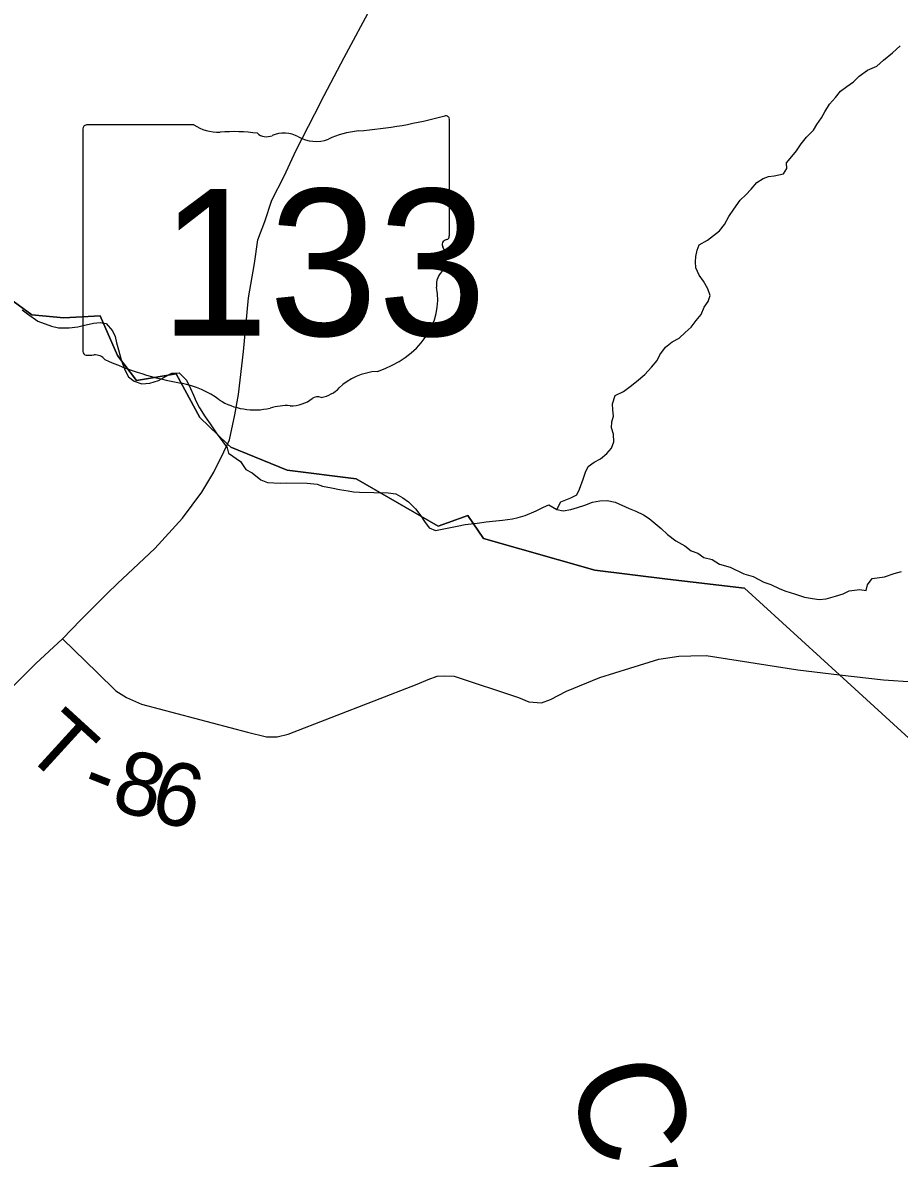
# Model space of a CAD drawing. Extents: x 1310247 to 1664935, y 235267 to 584339.
# Drawn here: x 1527782 to 1531945, y 361036 to 366428 of the extents above; entities that cross this region are included whole.
import ezdxf

# ---------------------------------------------------------------- set-up
doc = ezdxf.new("R2010")
doc.units = 0
for name, color, linetype in [('GM_X_Minor_River', 7, 'Continuous'), ('GM_X_Minor_River_Text', 7, 'Continuous'), ('GM_X_State_Location', 7, 'Continuous'), ('GM_X_State_Route', 7, 'Continuous'), ('GM_X_State_Shield', 7, 'Continuous'), ('GM_X_Township', 7, 'Continuous'), ('GM_X_Township_Road', 7, 'Continuous'), ('GM_X_Township_Road_Text', 7, 'Continuous')]:
    doc.layers.add(name, color=color, linetype=linetype)

msp = doc.modelspace()

# ---------------------------------------------------------------- linework, layer by layer
at = {"layer": 'GM_X_Minor_River'}
for points in [[(1530318.3, 364116.8), (1530337.1, 364152.5), (1530385.5, 364171.5), (1530413.9, 364187), (1530426.4, 364212.8), (1530443.4, 364260.6), (1530454.2, 364294.5), (1530466.7, 364320.3), (1530495.2, 364341.8), (1530525.5, 364357.1), (1530556.1, 364382.6), (1530578.6, 364408.2), (1530589.3, 364438.1), (1530588, 364474.2), (1530578.7, 364504.5), (1530579.3, 364532.5), (1530587.8, 364560.4), (1530584.5, 364590.6), (1530583.1, 364618.7), (1530595.9, 364658.6), (1530634.4, 364677.8), (1530666.9, 364701.2), (1530697.4, 364724.6), (1530736.1, 364757.9), (1530768.9, 364793.3), (1530795.5, 364824.9), (1530808.1, 364850.7), (1530834.9, 364888.2), (1530865.5, 364913.7), (1530899.9, 364931), (1530928.4, 364956.5), (1530957, 364982), (1530979.6, 365013.6), (1531004.3, 365043.2), (1531019, 365077), (1531037.6, 365104.6), (1531046.2, 365132.5), (1531034.9, 365164.9), (1531015.6, 365201.4), (1530994.2, 365229.9), (1530978.9, 365264.3), (1530977.5, 365292.4), (1530978.1, 365318.5), (1530984.7, 365348.5), (1530995.3, 365374.3), (1531033.7, 365395.6), (1531090.7, 365440.5), (1531115.4, 365470.1), (1531136.2, 365507.8), (1531158.9, 365543.4), (1531189.8, 365584.9), (1531216.4, 365610.4), (1531241, 365638), (1531267.7, 365669.5), (1531298.1, 365688.9), (1531324.3, 365698.4), (1531350.4, 365701.8), (1531394.6, 365711), (1531411.2, 365736.7), (1531409.7, 365762.8), (1531434.4, 365792.4), (1531457, 365820), (1531479.7, 365853.6), (1531504.4, 365885.2), (1531537.1, 365918.6), (1531553.6, 365944.3), (1531576.3, 365975.9), (1531591, 366005.7), (1531613.7, 366041.3), (1531642.4, 366072.8), (1531665.1, 366102.5), (1531695.6, 366125.9), (1531728, 366147.3), (1531754.6, 366174.8), (1531793.2, 366202.1), (1531837.7, 366221.2), (1531870.3, 366250.6), (1531913.1, 366285.8), (1531949.8, 366319.1)], [(1527778.7, 365064.5), (1527804.3, 365046), (1527853.6, 365010.8), (1527919.1, 364987.4), (1527951, 364978.7), (1528003, 364979.6), (1528043.1, 364984.8), (1528069.3, 364990.3), (1528117.5, 365001.3), (1528149.6, 365004.6), (1528177.6, 365000), (1528208.8, 364965.3), (1528220.3, 364939)], [(1528220.3, 364939), (1528227.7, 364908.7), (1528236.9, 364874.4), (1528250, 364828), (1528267, 364779.5), (1528284.3, 364747.1), (1528311.9, 364726.4), (1528347.6, 364713.6), (1528385.7, 364716.9), (1528426, 364730.1), (1528462.5, 364749.4), (1528490.8, 364764.8), (1528524.8, 364766.1), (1528560.1, 364731.3), (1528579.3, 364690.7), (1528592.7, 364660.4), (1528606, 364630), (1528621.4, 364599.6), (1528648.5, 364556.9), (1528671.8, 364524.3), (1528701, 364481.6), (1528732.1, 364438.8), (1528753.5, 364410.3), (1528758.9, 364384.1), (1528816.1, 364344.8), (1528841.3, 364306.2), (1528871.1, 364291.5), (1528912.4, 364258.5), (1528944.1, 364245.8), (1529004.1, 364242.6), (1529036.2, 364243.9), (1529132.2, 364241.9), (1529180.1, 364236.9), (1529205.9, 364228.3), (1529247.8, 364219.4), (1529285.7, 364212.6), (1529327.5, 364205.7), (1529353.5, 364201.2), (1529381.4, 364198.6), (1529517.5, 364195.7), (1529553.4, 364191), (1529587, 364172.2), (1529614.6, 364153.6), (1529648, 364120.8), (1529673.2, 364086.2), (1529690.7, 364059.7), (1529712.1, 364029.2), (1529741.8, 364016.5), (1529814.2, 364031.1), (1529844.4, 364038.5), (1529882.5, 364045.7), (1529940.7, 364052.5), (1529982.9, 364057.6), (1530029, 364062.7), (1530061.1, 364066), (1530107.3, 364073.1), (1530135.4, 364078.5), (1530167.6, 364087.8), (1530220.1, 364110.8), (1530254.5, 364128.1), (1530280.8, 364139.6), (1530318.3, 364116.8), (1530348.2, 364110.1), (1530384.4, 364117.4), (1530416.6, 364126.8), (1530450.9, 364138.1), (1530487.2, 364151.4), (1530523.3, 364158.6), (1530557.4, 364159.9), (1530595.2, 364151.1), (1530662.6, 364121.6), (1530694.4, 364108.9), (1530730.1, 364092.1), (1530757.7, 364073.5), (1530785.2, 364050.8), (1530814.7, 364026.2), (1530844.1, 363997.5), (1530883.6, 363968.6), (1530927.1, 363943.6), (1530956.6, 363920.9), (1530988.4, 363910.2), (1531016, 363889.6), (1531055.8, 363878.7), (1531091.4, 363857.9), (1531141.1, 363842.8), (1531206.5, 363811.4), (1531250.2, 363798.4), (1531301.7, 363771.3), (1531335.5, 363760.5), (1531377, 363739.6), (1531406.8, 363729), (1531446.6, 363716.1), (1531494.3, 363701), (1531532.2, 363694.2), (1531564.1, 363689.5), (1531598.2, 363692.8), (1531642.5, 363706), (1531678.8, 363717.2), (1531707.1, 363730.7), (1531757.3, 363737.7), (1531787.2, 363733)], [(1531787.2, 363733), (1531793.7, 363759), (1531816.4, 363788.6), (1531874.6, 363797.4), (1531921, 363812.5), (1531955.2, 363821.8)]]:
    msp.add_lwpolyline(points, dxfattribs=at)
at = {"layer": 'GM_X_State_Route'}
for points in [[(1529197.8, 366051.5), (1529198, 366051.9), (1529308.7, 366262.8), (1529442.7, 366513.7), (1529556.1, 366743.8), (1529691.9, 366973.6), (1529785.9, 367183.1), (1529862.3, 367315.9), (1529923.1, 367444.2), (1529980.4, 367562.8), (1530009.5, 367665.4), (1530030.2, 367742.1), (1530077.7, 367971.4), (1530190.8, 368351.3), (1530211.9, 368417.7), (1530215.1, 368429.1)], [(1528233.4, 363766.5), (1528255.7, 363788.1), (1528409.7, 363932.2), (1528540.1, 364075.6), (1528632.3, 364199.1), (1528689.5, 364293.7), (1528736.3, 364391.1), (1528754.1, 364427.6), (1528763.7, 364447.2), (1528788.8, 364567), (1528807.2, 364662.9), (1528830.5, 364867.2), (1528853.5, 365121.7), (1528883.2, 365285.5), (1528898.8, 365397.3), (1528932.3, 365485.1), (1528964.7, 365585.3), (1529023.3, 365699.4), (1529079.8, 365823.5), (1529197.8, 366051.5)], [(1524629.3, 361386.9), (1524951, 361556.6), (1525179.1, 361675.6), (1525412.7, 361800.1), (1525690.4, 361944.5), (1525992.3, 362104.3), (1526275.5, 362275.6), (1526458.4, 362391.3), (1526529.5, 362422.1), (1526600, 362446.9), (1526671.6, 362476.1), (1526747.1, 362515.8), (1526845.4, 362584.7), (1526963.1, 362678.3), (1527158.5, 362824.4), (1527310.2, 362937.2), (1527479.5, 363066.1), (1527677.7, 363219.3), (1527844.7, 363385.6), (1527970.8, 363502.8), (1528058.2, 363593.7), (1528181, 363715.7), (1528233.4, 363766.5)]]:
    msp.add_lwpolyline(points, dxfattribs=at)
at = {"layer": 'GM_X_State_Shield'}
for p, q in [((1528594.5, 365942.5), (1528084.9, 365942.5)), ((1529808, 365415.9), (1529808, 365968.7)), ((1528067.8, 365924.3), (1528067.8, 364867.7)), ((1529807.8, 365416.1), (1529808, 365415.9))]:
    msp.add_line(p, q, dxfattribs=at)
for centre, major_axis, start_param, end_param in [((1528087.7, 365926.6), (20.2, 0), 1.712693, 3.28349), ((1528715.9, 366065.2), (195.5, 0), 4.042523, 4.731795), ((1529188.1, 367383), (1845.5, 0), 4.814394, 5.042369), ((1529788.7, 365971), (19.4, 0), 6.141152, 7.989035), ((1528780.8, 365349.3), (702, 0), 1.404758, 1.657858), ((1528940.1, 365932), (56.4, 0), 3.836095, 5.185415), ((1529022.9, 365809.9), (117.3, 0), 0.950623, 2.079405), ((1529174.3, 365977.4), (141.1, 0), 4.081561, 5.145723), ((1529423.5, 365619.8), (371.3, 0), 1.699011, 2.107814), ((1529803.5, 365375.4), (30, 0), 1.883978, 3.671073), ((1529787.3, 365413.8), (20.7, 0), 5.05454, 6.418171), ((1529612.8, 365305.5), (180, 0), 5.934695, 6.695948), ((1529877.4, 365184.6), (130.9, 0), 2.387724, 3.262537), ((1529291.5, 365114.3), (461.6, 0), 5.101752, 6.440018), ((1528087.9, 364865.4), (20.3, 0), 3.00124, 4.508301), ((1528091, 364973.5), (155.2, 0), 4.665946, 4.897461), ((1528122.7, 364806.7), (56, 0), 0.519207, 1.627899), ((1528829.3, 365756.1), (1332.7, 0), 4.195997, 4.488961), ((1529486.1, 364571), (252.8, 0), 1.647645, 2.488434), ((1528432, 364393), (417, 0), 0.823519, 1.323587), ((1529055.2, 364722.3), (141, 0), 4.691044, 5.507374), ((1529182.7, 364620), (39.7, 0), 1.147584, 2.315152), ((1529165.8, 364765.3), (149.1, 0), 4.937069, 5.64225), ((1528883, 364801.5), (264.6, 0), 4.026481, 4.996735), ((1529035.9, 364436.1), (217.4, 0), 1.495662, 1.94098)]:
    msp.add_ellipse(centre, major_axis=major_axis, ratio=0.8, start_param=start_param, end_param=end_param, dxfattribs=at)
at = {"layer": 'GM_X_Township'}
for points in [[(1527564.2, 365231.2), (1527825.6, 365040.9), (1527977.1, 365027.5), (1528149, 365035.7), (1528232.7, 364847.3), (1528321.9, 364729), (1528510.3, 364760.9), (1528623.5, 364553.8), (1528754.1, 364427.6), (1528770.2, 364412.2), (1529037.4, 364303.9), (1529365.1, 364262.2), (1529754.4, 364037.3), (1529799.4, 364053.6), (1529895.4, 364088.3), (1529970, 363979.4), (1530498.7, 363828.2), (1530844.8, 363786.6), (1531210.5, 363742.7), (1531660.9, 363332), (1532869.7, 362229.5)], [(1532869.7, 362229.5), (1531660.9, 363332), (1531210.5, 363742.7), (1530844.8, 363786.6), (1530498.7, 363828.2), (1529970, 363979.4), (1529895.4, 364088.3), (1529799.4, 364053.6), (1529754.4, 364037.3), (1529365.1, 364262.2), (1529037.4, 364303.9), (1528770.2, 364412.2), (1528754.1, 364427.6), (1528623.5, 364553.8), (1528510.3, 364760.9), (1528321.9, 364729), (1528232.7, 364847.3), (1528149, 365035.7), (1527977.1, 365027.5), (1527825.6, 365040.9), (1527564.2, 365231.2)]]:
    msp.add_lwpolyline(points, dxfattribs=at)
at = {"layer": 'GM_X_Township_Road'}
msp.add_lwpolyline([(1527970.8, 363502.8), (1528135.3, 363342.7), (1528223.5, 363255.9), (1528274.3, 363224.9), (1528345.6, 363193.1), (1528850, 363059.8), (1528938.9, 363037.2), (1528989.7, 363037.2), (1529043.3, 363049.9), (1529655.7, 363286.9), (1529707.9, 363310.2), (1529749.5, 363325), (1529784.8, 363327.8), (1529830.7, 363325), (1530136.1, 363224.9), (1530184.8, 363203), (1530245.5, 363199.5), (1530289.2, 363214.3), (1530364.7, 363254.5), (1530522, 363318.7), (1530664.6, 363363.1), (1530802.8, 363406.2), (1530898.1, 363420.3), (1530954.5, 363422.4), (1531027.2, 363423.8), (1531462.5, 363355.4), (1531660.9, 363332), (1531869.5, 363307.4), (1532010.6, 363298.9)], dxfattribs=at)

# ---------------------------------------------------------------- texts
at = {"layer": 'GM_X_Minor_River_Text'}
msp.add_text('Creek', height=500.1, rotation=286.7527, dxfattribs=at).set_placement((1530363.1, 361431))
at = {"layer": 'GM_X_State_Location'}
for s in ['s', 'r']:
    msp.add_text(s, height=1, dxfattribs=at).set_placement((1528918.3, 365325.7))
msp.add_text('133', height=1, rotation=0, dxfattribs=at).set_placement((1528565.3, 365253))
at = {"layer": 'GM_X_State_Shield'}
msp.add_text('133', height=696.1, dxfattribs=at).set_placement((1528432.6, 364942.2))
at = {"layer": 'GM_X_Township_Road_Text'}
for s, rotation, p in [('T', 317.6146, (1527776.9, 362967.6)), ('8', 344.9261, (1528192.7, 362696.9)), ('6', 345.5975, (1528374.8, 362647.8)), ('-', 338.4798, (1528043.1, 362753.6))]:
    msp.add_text(s, height=300, rotation=rotation, dxfattribs=at).set_placement(p)

doc.saveas('drawing.dxf')
